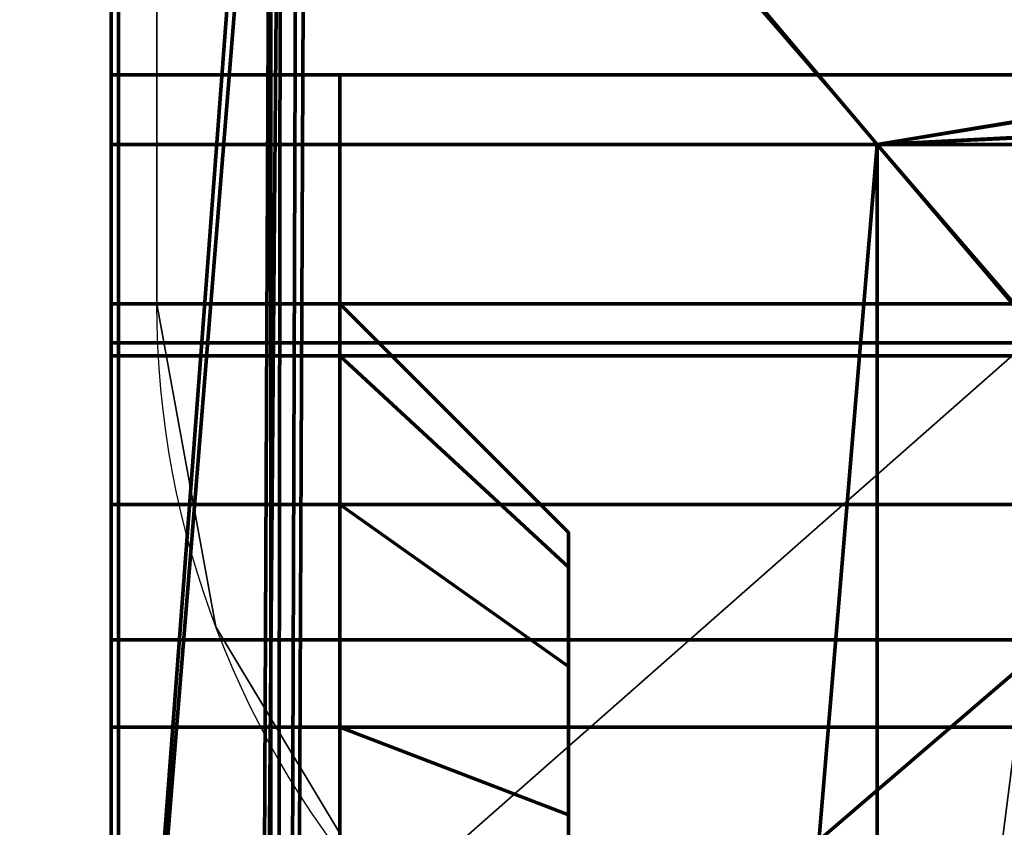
# Model space of a CAD drawing. Header units: millimetres. Extents: x -490 to 6690, y -115 to 132.
# Tile 441 of 656: x 2578.8 to 2580.95, y -8.89 to -7.13. Entities that reach past the tile are written whole.
import ezdxf

# ---------------------------------------------------------------- set-up
doc = ezdxf.new("R2010")
doc.units = ezdxf.units.MM
doc.layers.add('151', color=7, linetype='Continuous', true_color=0xffffff)

# ---------------------------------------------------------------- blocks, each defined once
blk = doc.blocks.new('UG_SURFACE_179')
at = {"layer": '151', "color": 46, "linetype": 'Continuous', "lineweight": 70}
for points in [[(2582.5, -7.25, 1159), (2582.5, -5.25, 1159), (2579, -5.25, 1159), (2579, -10.25, 1159)], [(2579, -10.25, 1021), (2579, -5.25, 1021), (2582.5, -5.25, 1021), (2582.5, -7.25, 1021)], [(2579, -5.25, 1139.5), (2579, -10.625, 1139.5), (2579, -7.75, 1140.4999), (2579, -7.25, 1140.4999)], [(2579, -10.625, 1149.5), (2579, -5.25, 1149.5), (2579, -7.25, 1148.5), (2579, -7.75, 1148.5)], [(2579, -5.25, 1129.5), (2579, -10.625, 1129.5), (2579, -7.75, 1130.5), (2579, -7.25, 1130.5)], [(2579, -10.625, 1139.5), (2579, -5.25, 1139.5), (2579, -7.25, 1138.5), (2579, -7.75, 1138.5)], [(2579, -5.25, 1119.5), (2579, -10.625, 1119.5), (2579, -7.75, 1120.5), (2579, -7.25, 1120.5)], [(2579, -10.625, 1129.5), (2579, -5.25, 1129.5), (2579, -7.25, 1128.5), (2579, -7.75, 1128.5)], [(2579, -7.75, 1061.5), (2579, -7.25, 1061.5), (2579, -5.25, 1060.5), (2579, -10.625, 1060.5)], [(2579, -10.625, 1070.5), (2579, -5.25, 1070.5), (2579, -7.25, 1069.5), (2579, -7.75, 1069.5)], [(2579, -7.75, 1051.5), (2579, -7.25, 1051.5), (2579, -5.25, 1050.5), (2579, -10.625, 1050.5)], [(2579, -10.625, 1060.5), (2579, -5.25, 1060.5), (2579, -7.25, 1059.5), (2579, -7.75, 1059.5)], [(2579, -7.75, 1041.5), (2579, -7.25, 1041.5), (2579, -5.25, 1040.5), (2579, -10.625, 1040.5)], [(2579, -10.625, 1050.5), (2579, -5.25, 1050.5), (2579, -7.25, 1049.5), (2579, -7.75, 1049.5)], [(2579, -7.75, 1031.5), (2579, -7.25, 1031.5), (2579, -5.25, 1030.5001), (2579, -10.625, 1030.5001)], [(2579, -10.625, 1040.5), (2579, -5.25, 1040.5), (2579, -7.25, 1039.5), (2579, -7.75, 1039.5)], [(2579, -10.625, 1081.75), (2579, -5.25, 1081.75), (2579, -8.4846, 1075.0978), (2579, -9.25, 1075.25)], [(2579, -5.25, 1070.5), (2579, -7.25, 1071.4999), (2579, -7.25, 1073.2501)], [(2579, -5.25, 1081.75), (2579, -7.8358, 1074.6642), (2579, -8.4846, 1075.0978)], [(2579, -7.25, 1073.2501), (2579, -7.4022, 1074.0154), (2579, -5.25, 1081.75), (2579, -5.25, 1070.5)], [(2579, -7.4022, 1074.0154), (2579, -7.8358, 1074.6642), (2579, -5.25, 1081.75)], [(2579, -5.25, 1070.5), (2579, -10.625, 1070.5), (2579, -7.75, 1071.4999), (2579, -7.25, 1071.4999)], [(2579, -5.25, 1030.5001), (2579, -5.25, 1021), (2579, -7.4022, 1026.9847), (2579, -7.25, 1027.75)], [(2579, -5.25, 1021), (2579, -7.8358, 1026.3358), (2579, -7.4022, 1026.9847)], [(2579, -9.25, 1025.75), (2579, -8.4846, 1025.9023), (2579, -5.25, 1021), (2579, -10.25, 1021)], [(2579, -8.4846, 1025.9023), (2579, -7.8358, 1026.3358), (2579, -5.25, 1021)], [(2579, -7.25, 1027.75), (2579, -7.25, 1029.5), (2579, -5.25, 1030.5001)], [(2579, -7.25, 1029.5), (2579, -7.75, 1029.5), (2579, -10.625, 1030.5001), (2579, -5.25, 1030.5001)], [(2579, -5.25, 1098.25), (2579, -5.25, 1081.75), (2579, -7.75, 1089.7501), (2579, -7.75, 1090.25)], [(2579, -5.25, 1098.25), (2579, -7.8642, 1090.824), (2579, -8.1893, 1091.3106)], [(2579, -5.25, 1081.75), (2579, -7.8642, 1089.1759), (2579, -7.75, 1089.7501)], [(2579, -7.75, 1090.25), (2579, -7.8642, 1090.824), (2579, -5.25, 1098.25)], [(2579, -5.25, 1081.75), (2579, -8.676, 1088.3641), (2579, -8.1893, 1088.6893)], [(2579, -10.625, 1098.25), (2579, -5.25, 1098.25), (2579, -8.676, 1091.6358), (2579, -9.25, 1091.75)], [(2579, -8.1893, 1088.6893), (2579, -7.8642, 1089.1759), (2579, -5.25, 1081.75)], [(2579, -8.1893, 1091.3106), (2579, -8.676, 1091.6358), (2579, -5.25, 1098.25)], [(2579, -9.25, 1088.25), (2579, -8.676, 1088.3641), (2579, -5.25, 1081.75), (2579, -10.625, 1081.75)], [(2579, -10.25, 1159), (2579, -5.25, 1159), (2579, -8.4846, 1154.0978), (2579, -9.25, 1154.25)], [(2579, -5.25, 1149.5), (2579, -7.25, 1150.5001), (2579, -7.25, 1152.2501)], [(2579, -5.25, 1159), (2579, -7.8358, 1153.6642), (2579, -8.4846, 1154.0978)], [(2579, -7.25, 1152.2501), (2579, -7.4022, 1153.0154), (2579, -5.25, 1159), (2579, -5.25, 1149.5)], [(2579, -7.4022, 1153.0154), (2579, -7.8358, 1153.6642), (2579, -5.25, 1159)], [(2579, -5.25, 1149.5), (2579, -10.625, 1149.5), (2579, -7.75, 1150.5001), (2579, -7.25, 1150.5001)], [(2579, -5.25, 1098.25), (2579, -7.25, 1106.75), (2579, -7.25, 1108.5)], [(2579, -5.25, 1098.25), (2579, -7.4022, 1105.9847), (2579, -7.25, 1106.75)], [(2579, -7.25, 1108.5), (2579, -7.25, 1110.5), (2579, -5.25, 1098.25)], [(2579, -5.25, 1098.25), (2579, -7.8358, 1105.3358), (2579, -7.4022, 1105.9847)], [(2579, -9.25, 1104.75), (2579, -8.4846, 1104.9023), (2579, -5.25, 1098.25), (2579, -10.625, 1098.25)], [(2579, -8.4846, 1104.9023), (2579, -7.8358, 1105.3358), (2579, -5.25, 1098.25)], [(2579, -10.625, 1119.5), (2579, -5.25, 1119.5), (2579, -7.25, 1118.5), (2579, -7.75, 1118.5)], [(2579, -7.25, 1110.5), (2579, -7.25, 1118.5), (2579, -5.25, 1119.5), (2579, -5.25, 1098.25)], [(2579, -7.25, 1031.5), (2579, -7.25, 1039.5), (2579, -5.25, 1040.5), (2579, -5.25, 1030.5001)], [(2579, -7.25, 1041.5), (2579, -7.25, 1049.5), (2579, -5.25, 1050.5), (2579, -5.25, 1040.5)], [(2579, -7.25, 1051.5), (2579, -7.25, 1059.5), (2579, -5.25, 1060.5), (2579, -5.25, 1050.5)], [(2579, -7.25, 1061.5), (2579, -7.25, 1069.5), (2579, -5.25, 1070.5), (2579, -5.25, 1060.5)], [(2579, -7.25, 1120.5), (2579, -7.25, 1128.5), (2579, -5.25, 1129.5), (2579, -5.25, 1119.5)], [(2579, -7.25, 1130.5), (2579, -7.25, 1138.5), (2579, -5.25, 1139.5), (2579, -5.25, 1129.5)], [(2579, -7.25, 1140.4999), (2579, -7.25, 1148.5), (2579, -5.25, 1149.5), (2579, -5.25, 1139.5)], [(2579.3493, -5.8323, 1169.338), (2579.0157, -5.343, 1167.5), (2579.0157, -10.25, 1167.5)], [(2579.0157, -5.343, 1167.5), (2582.5, -5.343, 1167.5), (2582.5, -7.25, 1167.5)], [(2582.5, -7.25, 1167.5), (2582.5, -10.25, 1167.5), (2579.0157, -10.25, 1167.5), (2579.0157, -5.343, 1167.5)], [(2579.0157, -5.343, 1012.5), (2579.0157, -10.25, 1012.5), (2582.5, -10.25, 1012.5), (2582.5, -7.25, 1012.5)], [(2582.5, -7.25, 1012.5), (2582.5, -5.343, 1012.5), (2579.0157, -5.343, 1012.5)], [(2579.0157, -10.25, 1012.5), (2579.0157, -5.343, 1012.5), (2579.3707, -5.8536, 1010.6663)], [(2579.0157, -10.25, 1167.5), (2579.3228, -11.75, 1169.25), (2579.3493, -5.8323, 1169.338)], [(2579.3493, -23.25, 1169.338), (2579.3493, -5.8323, 1169.338), (2579.3228, -11.75, 1169.25), (2579.3228, -21.25, 1169.25)], [(2579.4249, -5.9218, 1169.4839), (2579.3493, -5.8323, 1169.338), (2579.3493, -23.25, 1169.338)], [(2579.3707, -5.8536, 1010.6663), (2579.3228, -11.75, 1010.7501), (2579.0157, -10.25, 1012.5)], [(2579.3228, -11.75, 1010.7501), (2579.3707, -5.8536, 1010.6663), (2579.3493, -23.25, 1010.6621)], [(2579.3493, -23.25, 1010.6621), (2579.3707, -5.8536, 1010.6663), (2579.4063, -5.9047, 1010.4828)], [(2579.3493, -23.25, 1010.6621), (2579.4063, -5.9047, 1010.4828), (2580.6754, -7.4023, 1008.101)], [(2579.3493, -23.25, 1169.338), (2580.6754, -23.25, 1171.899), (2580.6754, -7.4023, 1171.899), (2579.4249, -5.9218, 1169.4839)], [(2585, -6.6992, 1009.0067), (2580.6754, -7.4023, 1008.101), (2579.4063, -5.9047, 1010.4828)], [(2579.4249, -5.9218, 1169.4839), (2580.6754, -7.4023, 1171.899), (2585, -6.6825, 1170.9683)], [(2580.6754, -7.4023, 1171.899), (2585, -7.1794, 1171.6383), (2585, -6.6825, 1170.9683)], [(2580.6754, -7.4023, 1008.101), (2585, -6.6992, 1009.0067), (2585, -7.2017, 1008.3346)], [(2585, -7.1794, 1171.6383), (2580.6754, -7.4023, 1171.899), (2581.007, -7.7875, 1172.1959)], [(2581.039, -7.8297, 1007.7995), (2580.6754, -7.4023, 1008.101), (2585, -7.2017, 1008.3346)], [(2579, -10.25, 1159), (2582.5, -10.25, 1159), (2585, -7.25, 1159), (2582.5, -7.25, 1159)], [(2582.5, -7.25, 1021), (2585, -7.25, 1021), (2582.5, -10.25, 1021), (2579, -10.25, 1021)], [(2585, -7.4022, 1153.0154), (2579, -7.4022, 1153.0154), (2579, -7.25, 1152.2501), (2585, -7.25, 1152.2501)], [(2585, -7.25, 1106.75), (2579, -7.25, 1106.75), (2579, -7.4022, 1105.9847), (2585, -7.4022, 1105.9847)], [(2585, -7.25, 1027.75), (2579, -7.25, 1027.75), (2579, -7.4022, 1026.9847), (2585, -7.4022, 1026.9847)], [(2585, -7.4022, 1074.0154), (2579, -7.4022, 1074.0154), (2579, -7.25, 1073.2501), (2585, -7.25, 1073.2501)], [(2579.5, -7.25, 1150.5001), (2579, -7.25, 1150.5001), (2579, -7.75, 1150.5001), (2579.5, -7.75, 1150.5001)], [(2579.5, -7.75, 1148.5), (2579, -7.75, 1148.5), (2579, -7.25, 1148.5), (2579.5, -7.25, 1148.5)], [(2579.5, -7.25, 1140.4999), (2579, -7.25, 1140.4999), (2579, -7.75, 1140.4999), (2579.5, -7.75, 1140.4999)], [(2579.5, -7.75, 1138.5), (2579, -7.75, 1138.5), (2579, -7.25, 1138.5), (2579.5, -7.25, 1138.5)], [(2579.5, -7.25, 1130.5), (2579, -7.25, 1130.5), (2579, -7.75, 1130.5), (2579.5, -7.75, 1130.5)], [(2579.5, -7.75, 1128.5), (2579, -7.75, 1128.5), (2579, -7.25, 1128.5), (2579.5, -7.25, 1128.5)], [(2579.5, -7.25, 1120.5), (2579, -7.25, 1120.5), (2579, -7.75, 1120.5), (2579.5, -7.75, 1120.5)], [(2579.5, -7.75, 1118.5), (2579, -7.75, 1118.5), (2579, -7.25, 1118.5), (2579.5, -7.25, 1118.5)], [(2579.5, -7.25, 1110.5), (2579, -7.25, 1110.5), (2579, -7.75, 1110.5), (2579.5, -7.75, 1110.5)], [(2579.5, -7.25, 1118.5), (2579, -7.25, 1118.5), (2579, -7.25, 1110.5), (2579.5, -7.25, 1110.5)], [(2579.5, -7.25, 1128.5), (2579, -7.25, 1128.5), (2579, -7.25, 1120.5), (2579.5, -7.25, 1120.5)], [(2579.5, -7.25, 1138.5), (2579, -7.25, 1138.5), (2579, -7.25, 1130.5), (2579.5, -7.25, 1130.5)], [(2579.5, -7.25, 1148.5), (2579, -7.25, 1148.5), (2579, -7.25, 1140.4999), (2579.5, -7.25, 1140.4999)], [(2585, -7.25, 1152.2501), (2579, -7.25, 1152.2501), (2579, -7.25, 1150.5001), (2579.5, -7.25, 1150.5001)], [(2579.5, -7.25, 1108.5), (2579, -7.25, 1108.5), (2579, -7.25, 1106.75), (2585, -7.25, 1106.75)], [(2579.5, -7.75, 1108.5), (2579, -7.75, 1108.5), (2579, -7.25, 1108.5), (2579.5, -7.25, 1108.5)], [(2579, -7.75, 1029.5), (2579, -7.25, 1029.5), (2579.5, -7.25, 1029.5), (2579.5, -7.75, 1029.5)], [(2579, -7.25, 1031.5), (2579, -7.75, 1031.5), (2579.5, -7.75, 1031.5), (2579.5, -7.25, 1031.5)], [(2579, -7.75, 1039.5), (2579, -7.25, 1039.5), (2579.5, -7.25, 1039.5), (2579.5, -7.75, 1039.5)], [(2579, -7.25, 1041.5), (2579, -7.75, 1041.5), (2579.5, -7.75, 1041.5), (2579.5, -7.25, 1041.5)], [(2579, -7.75, 1049.5), (2579, -7.25, 1049.5), (2579.5, -7.25, 1049.5), (2579.5, -7.75, 1049.5)], [(2579, -7.25, 1051.5), (2579, -7.75, 1051.5), (2579.5, -7.75, 1051.5), (2579.5, -7.25, 1051.5)], [(2579, -7.75, 1059.5), (2579, -7.25, 1059.5), (2579.5, -7.25, 1059.5), (2579.5, -7.75, 1059.5)], [(2579, -7.25, 1061.5), (2579, -7.75, 1061.5), (2579.5, -7.75, 1061.5), (2579.5, -7.25, 1061.5)], [(2579, -7.75, 1069.5), (2579, -7.25, 1069.5), (2579.5, -7.25, 1069.5), (2579.5, -7.75, 1069.5)], [(2579.5, -7.25, 1039.5), (2579, -7.25, 1039.5), (2579, -7.25, 1031.5), (2579.5, -7.25, 1031.5)], [(2579.5, -7.25, 1049.5), (2579, -7.25, 1049.5), (2579, -7.25, 1041.5), (2579.5, -7.25, 1041.5)], [(2579.5, -7.25, 1059.5), (2579, -7.25, 1059.5), (2579, -7.25, 1051.5), (2579.5, -7.25, 1051.5)], [(2579.5, -7.25, 1069.5), (2579, -7.25, 1069.5), (2579, -7.25, 1061.5), (2579.5, -7.25, 1061.5)], [(2585, -7.25, 1073.2501), (2579, -7.25, 1073.2501), (2579, -7.25, 1071.4999), (2579.5, -7.25, 1071.4999)], [(2579.5, -7.25, 1029.5), (2579, -7.25, 1029.5), (2579, -7.25, 1027.75), (2585, -7.25, 1027.75)], [(2579, -7.25, 1071.4999), (2579, -7.75, 1071.4999), (2579.5, -7.75, 1071.4999), (2579.5, -7.25, 1071.4999)], [(2579, -7.25, 1108.5), (2579, -7.75, 1110.5), (2579, -7.25, 1110.5)], [(2579, -7.75, 1110.5), (2579, -7.25, 1108.5), (2579, -7.75, 1108.5), (2579, -10.625, 1119.5)], [(2579.5, -7.75, 1150.5001), (2579.5, -7.75, 1148.5), (2579.5, -7.25, 1148.5), (2579.5, -7.25, 1150.5001)], [(2579.5, -7.25, 1138.5), (2579.5, -7.25, 1140.4999), (2579.5, -7.75, 1140.4999), (2579.5, -7.75, 1138.5)], [(2579.5, -7.25, 1128.5), (2579.5, -7.25, 1130.5), (2579.5, -7.75, 1130.5), (2579.5, -7.75, 1128.5)], [(2579.5, -7.25, 1118.5), (2579.5, -7.25, 1120.5), (2579.5, -7.75, 1120.5), (2579.5, -7.75, 1118.5)], [(2585, -7.25, 1106.75), (2579.5, -7.25, 1118.5), (2579.5, -7.25, 1110.5)], [(2585, -7.25, 1106.75), (2579.5, -7.25, 1128.5), (2579.5, -7.25, 1120.5)], [(2579.5, -7.25, 1120.5), (2579.5, -7.25, 1118.5), (2585, -7.25, 1106.75)], [(2585, -7.25, 1106.75), (2579.5, -7.25, 1138.5), (2579.5, -7.25, 1130.5)], [(2579.5, -7.25, 1130.5), (2579.5, -7.25, 1128.5), (2585, -7.25, 1106.75)], [(2585, -7.25, 1106.75), (2579.5, -7.25, 1148.5), (2579.5, -7.25, 1140.4999)], [(2579.5, -7.25, 1140.4999), (2579.5, -7.25, 1138.5), (2585, -7.25, 1106.75)], [(2585, -7.25, 1106.75), (2585, -7.25, 1152.2501), (2579.5, -7.25, 1150.5001), (2579.5, -7.25, 1148.5)], [(2579.5, -7.25, 1110.5), (2579.5, -7.25, 1108.5), (2585, -7.25, 1106.75)], [(2579.5, -7.25, 1108.5), (2579.5, -7.25, 1110.5), (2579.5, -7.75, 1110.5), (2579.5, -7.75, 1108.5)], [(2579.5, -7.75, 1029.5), (2579.5, -7.25, 1029.5), (2579.5, -7.25, 1031.5), (2579.5, -7.75, 1031.5)], [(2579.5, -7.75, 1039.5), (2579.5, -7.25, 1039.5), (2579.5, -7.25, 1041.5), (2579.5, -7.75, 1041.5)], [(2579.5, -7.75, 1049.5), (2579.5, -7.25, 1049.5), (2579.5, -7.25, 1051.5), (2579.5, -7.75, 1051.5)], [(2579.5, -7.75, 1059.5), (2579.5, -7.25, 1059.5), (2579.5, -7.25, 1061.5), (2579.5, -7.75, 1061.5)], [(2585, -7.25, 1027.75), (2579.5, -7.25, 1039.5), (2579.5, -7.25, 1031.5)], [(2585, -7.25, 1027.75), (2579.5, -7.25, 1049.5), (2579.5, -7.25, 1041.5)], [(2579.5, -7.25, 1041.5), (2579.5, -7.25, 1039.5), (2585, -7.25, 1027.75)], [(2585, -7.25, 1027.75), (2579.5, -7.25, 1059.5), (2579.5, -7.25, 1051.5)], [(2579.5, -7.25, 1051.5), (2579.5, -7.25, 1049.5), (2585, -7.25, 1027.75)], [(2585, -7.25, 1027.75), (2579.5, -7.25, 1069.5), (2579.5, -7.25, 1061.5)], [(2579.5, -7.25, 1061.5), (2579.5, -7.25, 1059.5), (2585, -7.25, 1027.75)], [(2585, -7.25, 1027.75), (2585, -7.25, 1073.2501), (2579.5, -7.25, 1071.4999), (2579.5, -7.25, 1069.5)], [(2579.5, -7.25, 1031.5), (2579.5, -7.25, 1029.5), (2585, -7.25, 1027.75)], [(2579.5, -7.25, 1071.4999), (2579.5, -7.75, 1071.4999), (2579.5, -7.75, 1069.5), (2579.5, -7.25, 1069.5)], [(2585, -7.8358, 1153.6642), (2579, -7.8358, 1153.6642), (2579, -7.4022, 1153.0154), (2585, -7.4022, 1153.0154)], [(2585, -7.4022, 1105.9847), (2579, -7.4022, 1105.9847), (2579, -7.8358, 1105.3358), (2585, -7.8358, 1105.3358)], [(2585, -7.4022, 1026.9847), (2579, -7.4022, 1026.9847), (2579, -7.8358, 1026.3358), (2585, -7.8358, 1026.3358)], [(2585, -7.8358, 1074.6642), (2579, -7.8358, 1074.6642), (2579, -7.4022, 1074.0154), (2585, -7.4022, 1074.0154)], [(2580.6754, -7.4023, 1008.101), (2580.6754, -23.25, 1008.101), (2579.3493, -23.25, 1010.6621)], [(2581.007, -7.7875, 1172.1959), (2580.6754, -7.4023, 1171.899), (2580.6754, -23.25, 1171.899)], [(2580.6754, -23.25, 1008.101), (2580.6754, -7.4023, 1008.101), (2581.039, -7.8297, 1007.7995)], [(2584.0001, -7.8642, 1090.824), (2579, -7.8642, 1090.824), (2579, -7.75, 1090.25), (2584.0001, -7.75, 1090.25)], [(2584.0001, -7.75, 1089.7501), (2584.0001, -7.75, 1090.25), (2579, -7.75, 1090.25), (2579, -7.75, 1089.7501)], [(2584.0001, -7.75, 1089.7501), (2579, -7.75, 1089.7501), (2579, -7.8642, 1089.1759), (2584.0001, -7.8642, 1089.1759)], [(2579.5, -7.75, 1152.2501), (2579, -7.75, 1152.2501), (2579, -7.8642, 1152.824), (2579.5, -7.8642, 1152.824)], [(2579.5, -7.75, 1152.2501), (2579.5, -7.75, 1150.5001), (2579, -7.75, 1150.5001), (2579, -7.75, 1152.2501)], [(2579.5, -7.75, 1148.5), (2579.5, -7.75, 1140.4999), (2579, -7.75, 1140.4999), (2579, -7.75, 1148.5)], [(2579.5, -7.75, 1138.5), (2579.5, -7.75, 1130.5), (2579, -7.75, 1130.5), (2579, -7.75, 1138.5)], [(2579.5, -7.75, 1128.5), (2579.5, -7.75, 1120.5), (2579, -7.75, 1120.5), (2579, -7.75, 1128.5)], [(2579.5, -7.75, 1118.5), (2579.5, -7.75, 1110.5), (2579, -7.75, 1110.5), (2579, -7.75, 1118.5)], [(2579.5, -7.75, 1108.5), (2579.5, -7.75, 1106.75), (2579, -7.75, 1106.75), (2579, -7.75, 1108.5)], [(2579.5, -7.8642, 1106.176), (2579, -7.8642, 1106.176), (2579, -7.75, 1106.75), (2579.5, -7.75, 1106.75)], [(2579.5, -7.8642, 1027.176), (2579, -7.8642, 1027.176), (2579, -7.75, 1027.75), (2579.5, -7.75, 1027.75)], [(2579.5, -7.75, 1029.5), (2579.5, -7.75, 1027.75), (2579, -7.75, 1027.75), (2579, -7.75, 1029.5)], [(2579.5, -7.75, 1039.5), (2579.5, -7.75, 1031.5), (2579, -7.75, 1031.5), (2579, -7.75, 1039.5)], [(2579.5, -7.75, 1049.5), (2579.5, -7.75, 1041.5), (2579, -7.75, 1041.5), (2579, -7.75, 1049.5)], [(2579.5, -7.75, 1059.5), (2579.5, -7.75, 1051.5), (2579, -7.75, 1051.5), (2579, -7.75, 1059.5)], [(2579.5, -7.75, 1069.5), (2579.5, -7.75, 1061.5), (2579, -7.75, 1061.5), (2579, -7.75, 1069.5)], [(2579.5, -7.75, 1073.2501), (2579.5, -7.75, 1071.4999), (2579, -7.75, 1071.4999), (2579, -7.75, 1073.2501)], [(2579.5, -7.75, 1073.2501), (2579, -7.75, 1073.2501), (2579, -7.8642, 1073.824), (2579.5, -7.8642, 1073.824)], [(2579, -10.625, 1139.5), (2579, -10.625, 1149.5), (2579, -7.75, 1148.5), (2579, -7.75, 1140.4999)], [(2579, -10.625, 1129.5), (2579, -10.625, 1139.5), (2579, -7.75, 1138.5), (2579, -7.75, 1130.5)], [(2579, -10.625, 1119.5), (2579, -10.625, 1129.5), (2579, -7.75, 1128.5), (2579, -7.75, 1120.5)], [(2579, -10.625, 1060.5), (2579, -10.625, 1070.5), (2579, -7.75, 1069.5), (2579, -7.75, 1061.5)], [(2579, -10.625, 1050.5), (2579, -10.625, 1060.5), (2579, -7.75, 1059.5), (2579, -7.75, 1051.5)], [(2579, -10.625, 1040.5), (2579, -10.625, 1050.5), (2579, -7.75, 1049.5), (2579, -7.75, 1041.5)], [(2579, -10.625, 1030.5001), (2579, -10.625, 1040.5), (2579, -7.75, 1039.5), (2579, -7.75, 1031.5)], [(2579, -8.1893, 1074.3107), (2579, -7.8642, 1073.824), (2579, -7.75, 1073.2501), (2579, -10.625, 1070.5)], [(2579, -7.75, 1073.2501), (2579, -7.75, 1071.4999), (2579, -10.625, 1070.5)], [(2579, -10.625, 1030.5001), (2579, -7.75, 1027.75), (2579, -7.8642, 1027.176), (2579, -8.1893, 1026.6893)], [(2579, -10.625, 1030.5001), (2579, -7.75, 1029.5), (2579, -7.75, 1027.75)], [(2579, -8.1893, 1153.3107), (2579, -7.8642, 1152.824), (2579, -7.75, 1152.2501), (2579, -10.625, 1149.5)], [(2579, -7.75, 1152.2501), (2579, -7.75, 1150.5001), (2579, -10.625, 1149.5)], [(2579, -9.25, 1105.25), (2579, -7.75, 1106.75), (2579, -7.8642, 1106.176), (2579, -8.1893, 1105.6893)], [(2579, -10.625, 1119.5), (2579, -7.75, 1118.5), (2579, -7.75, 1110.5)], [(2579, -9.25, 1105.25), (2579, -10.625, 1119.5), (2579, -7.75, 1108.5), (2579, -7.75, 1106.75)], [(2579.5, -7.75, 1152.2501), (2579.5, -7.8642, 1152.824), (2579.9999, -8.3261, 1152.6327), (2579.9999, -8.25, 1152.2501)], [(2579.9999, -8.25, 1152.2501), (2579.5, -7.75, 1148.5), (2579.5, -7.75, 1150.5001)], [(2579.9999, -8.25, 1152.2501), (2579.5, -7.75, 1140.4999), (2579.5, -7.75, 1148.5)], [(2579.9999, -8.25, 1152.2501), (2579.5, -7.75, 1138.5), (2579.5, -7.75, 1140.4999)], [(2579.9999, -8.25, 1152.2501), (2579.5, -7.75, 1130.5), (2579.5, -7.75, 1138.5)], [(2579.9999, -8.25, 1152.2501), (2579.9999, -8.25, 1106.75), (2579.5, -7.75, 1128.5), (2579.5, -7.75, 1130.5)], [(2579.9999, -8.25, 1106.75), (2579.5, -7.75, 1120.5), (2579.5, -7.75, 1128.5)], [(2579.9999, -8.25, 1106.75), (2579.5, -7.75, 1118.5), (2579.5, -7.75, 1120.5)], [(2579.9999, -8.25, 1106.75), (2579.5, -7.75, 1108.5), (2579.5, -7.75, 1110.5)], [(2579.5, -7.75, 1110.5), (2579.5, -7.75, 1118.5), (2579.9999, -8.25, 1106.75)], [(2579.9999, -8.25, 1106.75), (2579.5, -7.75, 1106.75), (2579.5, -7.75, 1108.5)], [(2579.5, -7.75, 1150.5001), (2579.5, -7.75, 1152.2501), (2579.9999, -8.25, 1152.2501)], [(2579.5, -7.8642, 1106.176), (2579.5, -7.75, 1106.75), (2579.9999, -8.25, 1106.75), (2579.9999, -8.3261, 1106.3673)], [(2579.5, -7.8642, 1027.176), (2579.5, -7.75, 1027.75), (2579.9999, -8.25, 1027.75), (2579.9999, -8.3261, 1027.3674)], [(2579.9999, -8.25, 1027.75), (2579.5, -7.75, 1039.5), (2579.5, -7.75, 1041.5)], [(2579.9999, -8.25, 1027.75), (2579.5, -7.75, 1029.5), (2579.5, -7.75, 1031.5)], [(2579.9999, -8.25, 1073.2501), (2579.5, -7.75, 1069.5), (2579.5, -7.75, 1071.4999)], [(2579.9999, -8.25, 1073.2501), (2579.5, -7.75, 1059.5), (2579.5, -7.75, 1061.5)], [(2579.9999, -8.25, 1073.2501), (2579.9999, -8.25, 1027.75), (2579.5, -7.75, 1049.5), (2579.5, -7.75, 1051.5)], [(2579.5, -7.75, 1031.5), (2579.5, -7.75, 1039.5), (2579.9999, -8.25, 1027.75)], [(2579.5, -7.75, 1061.5), (2579.5, -7.75, 1069.5), (2579.9999, -8.25, 1073.2501)], [(2579.5, -7.75, 1041.5), (2579.5, -7.75, 1049.5), (2579.9999, -8.25, 1027.75)], [(2579.5, -7.75, 1051.5), (2579.5, -7.75, 1059.5), (2579.9999, -8.25, 1073.2501)], [(2579.9999, -8.25, 1027.75), (2579.5, -7.75, 1027.75), (2579.5, -7.75, 1029.5)], [(2579.5, -7.75, 1071.4999), (2579.5, -7.75, 1073.2501), (2579.9999, -8.25, 1073.2501)], [(2579.5, -7.75, 1073.2501), (2579.5, -7.8642, 1073.824), (2579.9999, -8.3261, 1073.6327), (2579.9999, -8.25, 1073.2501)], [(2580.6754, -23.25, 1171.899), (2582.8235, -23.25, 1173.8234), (2582.8235, -9.8985, 1173.8234), (2581.007, -7.7875, 1172.1959)], [(2585, -8.4846, 1154.0978), (2579, -8.4846, 1154.0978), (2579, -7.8358, 1153.6642), (2585, -7.8358, 1153.6642)], [(2585, -7.8358, 1105.3358), (2579, -7.8358, 1105.3358), (2579, -8.4846, 1104.9023), (2585, -8.4846, 1104.9023)], [(2585, -7.8358, 1026.3358), (2579, -7.8358, 1026.3358), (2579, -8.4846, 1025.9023), (2585, -8.4846, 1025.9023)], [(2585, -8.4846, 1075.0978), (2579, -8.4846, 1075.0978), (2579, -7.8358, 1074.6642), (2585, -7.8358, 1074.6642)], [(2580.6754, -23.25, 1008.101), (2581.039, -7.8297, 1007.7995), (2582.8919, -10.0077, 1006.2629)], [(2584.0001, -8.1893, 1091.3106), (2579, -8.1893, 1091.3106), (2579, -7.8642, 1090.824), (2584.0001, -7.8642, 1090.824)], [(2584.0001, -7.8642, 1089.1759), (2579, -7.8642, 1089.1759), (2579, -8.1893, 1088.6893), (2584.0001, -8.1893, 1088.6893)], [(2579.5, -7.8642, 1152.824), (2579, -7.8642, 1152.824), (2579, -8.1893, 1153.3107), (2579.5, -8.1893, 1153.3107)], [(2579.5, -8.1893, 1105.6893), (2579, -8.1893, 1105.6893), (2579, -7.8642, 1106.176), (2579.5, -7.8642, 1106.176)], [(2579.5, -8.1893, 1026.6893), (2579, -8.1893, 1026.6893), (2579, -7.8642, 1027.176), (2579.5, -7.8642, 1027.176)], [(2579.5, -7.8642, 1073.824), (2579, -7.8642, 1073.824), (2579, -8.1893, 1074.3107), (2579.5, -8.1893, 1074.3107)], [(2579.5, -7.8642, 1152.824), (2579.5, -8.1893, 1153.3107), (2579.9999, -8.5429, 1152.9571), (2579.9999, -8.3261, 1152.6327)], [(2579.5, -8.1893, 1105.6893), (2579.5, -7.8642, 1106.176), (2579.9999, -8.3261, 1106.3673), (2579.9999, -8.5429, 1106.0429)], [(2579.5, -8.1893, 1026.6893), (2579.5, -7.8642, 1027.176), (2579.9999, -8.3261, 1027.3674), (2579.9999, -8.5429, 1027.0429)], [(2579.5, -7.8642, 1073.824), (2579.5, -8.1893, 1074.3107), (2579.9999, -8.5429, 1073.9571), (2579.9999, -8.3261, 1073.6327)], [(2584.0001, -8.676, 1091.6358), (2579, -8.676, 1091.6358), (2579, -8.1893, 1091.3106), (2584.0001, -8.1893, 1091.3106)], [(2584.0001, -8.1893, 1088.6893), (2579, -8.1893, 1088.6893), (2579, -8.676, 1088.3641), (2584.0001, -8.676, 1088.3641)], [(2579.5, -8.1893, 1153.3107), (2579, -8.1893, 1153.3107), (2579, -8.676, 1153.6359), (2579.5, -8.676, 1153.6359)], [(2579.5, -8.676, 1105.3642), (2579, -8.676, 1105.3642), (2579, -8.1893, 1105.6893), (2579.5, -8.1893, 1105.6893)], [(2579.5, -8.676, 1026.3642), (2579, -8.676, 1026.3642), (2579, -8.1893, 1026.6893), (2579.5, -8.1893, 1026.6893)], [(2579.5, -8.1893, 1074.3107), (2579, -8.1893, 1074.3107), (2579, -8.676, 1074.6359), (2579.5, -8.676, 1074.6359)], [(2579, -10.625, 1070.5), (2579, -9.25, 1074.7499), (2579, -8.676, 1074.6359), (2579, -8.1893, 1074.3107)], [(2579, -8.1893, 1026.6893), (2579, -8.676, 1026.3642), (2579, -9.25, 1026.25), (2579, -10.625, 1030.5001)], [(2579, -10.625, 1149.5), (2579, -9.25, 1153.7499), (2579, -8.676, 1153.6359), (2579, -8.1893, 1153.3107)], [(2579, -8.1893, 1105.6893), (2579, -8.676, 1105.3642), (2579, -9.25, 1105.25)], [(2579.5, -8.1893, 1153.3107), (2579.5, -8.676, 1153.6359), (2579.9999, -8.8673, 1153.1739), (2579.9999, -8.5429, 1152.9571)], [(2579.5, -8.676, 1105.3642), (2579.5, -8.1893, 1105.6893), (2579.9999, -8.5429, 1106.0429), (2579.9999, -8.8673, 1105.8261)], [(2579.5, -8.676, 1026.3642), (2579.5, -8.1893, 1026.6893), (2579.9999, -8.5429, 1027.0429), (2579.9999, -8.8673, 1026.8261)], [(2579.5, -8.1893, 1074.3107), (2579.5, -8.676, 1074.6359), (2579.9999, -8.8673, 1074.1739), (2579.9999, -8.5429, 1073.9571)], [(2579.9999, -8.25, 1106.75), (2579.9999, -9.25, 1105.75), (2579.9999, -8.8673, 1105.8261)], [(2579.9999, -8.25, 1152.2501), (2579.9999, -8.3261, 1152.6327), (2579.9999, -8.5429, 1152.9571), (2579.9999, -8.8673, 1153.1739)], [(2579.9999, -8.25, 1106.75), (2579.9999, -19.75, 1105.75), (2579.9999, -9.25, 1105.75)], [(2579.9999, -8.8673, 1153.1739), (2579.9999, -9.25, 1153.25), (2579.9999, -8.25, 1152.2501)], [(2579.9999, -8.8673, 1105.8261), (2579.9999, -8.5429, 1106.0429), (2579.9999, -8.3261, 1106.3673), (2579.9999, -8.25, 1106.75)], [(2579.9999, -8.25, 1106.75), (2579.9999, -8.25, 1152.2501), (2579.9999, -19.75, 1153.25), (2579.9999, -19.75, 1105.75)], [(2579.9999, -9.25, 1153.25), (2579.9999, -19.75, 1153.25), (2579.9999, -8.25, 1152.2501)], [(2579.9999, -8.25, 1073.2501), (2579.9999, -8.3261, 1073.6327), (2579.9999, -8.5429, 1073.9571), (2579.9999, -8.8673, 1074.1739)], [(2579.9999, -9.25, 1074.25), (2579.9999, -9.25, 1026.75), (2579.9999, -8.25, 1027.75), (2579.9999, -8.25, 1073.2501)], [(2579.9999, -8.5429, 1027.0429), (2579.9999, -8.3261, 1027.3674), (2579.9999, -8.25, 1027.75), (2579.9999, -9.25, 1026.75)], [(2579.9999, -8.8673, 1074.1739), (2579.9999, -9.25, 1074.25), (2579.9999, -8.25, 1073.2501)], [(2585, -9.25, 1154.25), (2579, -9.25, 1154.25), (2579, -8.4846, 1154.0978), (2585, -8.4846, 1154.0978)], [(2585, -8.4846, 1104.9023), (2579, -8.4846, 1104.9023), (2579, -9.25, 1104.75), (2585, -9.25, 1104.75)], [(2585, -8.4846, 1025.9023), (2579, -8.4846, 1025.9023), (2579, -9.25, 1025.75), (2585, -9.25, 1025.75)], [(2585, -9.25, 1075.25), (2579, -9.25, 1075.25), (2579, -8.4846, 1075.0978), (2585, -8.4846, 1075.0978)], [(2579.9999, -9.25, 1026.75), (2579.9999, -8.8673, 1026.8261), (2579.9999, -8.5429, 1027.0429)], [(2584.0001, -9.25, 1091.75), (2579, -9.25, 1091.75), (2579, -8.676, 1091.6358), (2584.0001, -8.676, 1091.6358)], [(2584.0001, -8.676, 1088.3641), (2579, -8.676, 1088.3641), (2579, -9.25, 1088.25), (2584.0001, -9.25, 1088.25)], [(2579.5, -8.676, 1153.6359), (2579, -8.676, 1153.6359), (2579, -9.25, 1153.7499), (2579.5, -9.25, 1153.7499)], [(2579.5, -9.25, 1105.25), (2579, -9.25, 1105.25), (2579, -8.676, 1105.3642), (2579.5, -8.676, 1105.3642)], [(2579.5, -9.25, 1026.25), (2579, -9.25, 1026.25), (2579, -8.676, 1026.3642), (2579.5, -8.676, 1026.3642)], [(2579.5, -8.676, 1074.6359), (2579, -8.676, 1074.6359), (2579, -9.25, 1074.7499), (2579.5, -9.25, 1074.7499)], [(2579.5, -8.676, 1153.6359), (2579.5, -9.25, 1153.7499), (2579.9999, -9.25, 1153.25), (2579.9999, -8.8673, 1153.1739)], [(2579.5, -9.25, 1105.25), (2579.5, -8.676, 1105.3642), (2579.9999, -8.8673, 1105.8261), (2579.9999, -9.25, 1105.75)], [(2579.5, -9.25, 1026.25), (2579.5, -8.676, 1026.3642), (2579.9999, -8.8673, 1026.8261), (2579.9999, -9.25, 1026.75)], [(2579.5, -8.676, 1074.6359), (2579.5, -9.25, 1074.7499), (2579.9999, -9.25, 1074.25), (2579.9999, -8.8673, 1074.1739)]]:
    blk.add_3dface(points, dxfattribs=at)
blk = doc.blocks.new('UG_SURFACE_186')
at = {"layer": '151', "color": 14, "linetype": 'Continuous', "lineweight": 35}
for points in [[(3493.2499, -22, 2100.25), (3493.2499, -6.25, 2100.25), (2506.7501, -6.25, 2100.25), (2506.7501, -22, 2100.25)], [(2511.75, -6.25, 2095.2499), (3488.25, -6.25, 2095.2499), (3488.25, -25, 2095.2499), (2511.75, -25, 2095.2499)]]:
    blk.add_3dface(points, dxfattribs=at)
blk = doc.blocks.new('UG_SURFACE_188')
at = {"layer": '151', "color": 7, "linetype": 'Continuous', "lineweight": 35}
for points in [[(3493.5, -22, 2100.5001), (3493.5, -6.25, 2100.5001), (2506.5, -6.25, 2100.5001), (2506.5, -22, 2100.5001)], [(2506.7501, -22, 2100.25), (2506.7501, -6.25, 2100.25), (3493.2499, -6.25, 2100.25), (3493.2499, -22, 2100.25)]]:
    blk.add_3dface(points, dxfattribs=at)
blk = doc.blocks.new('UG_SURFACE_194')
at = {"layer": '151', "color": 252, "linetype": 'Continuous', "lineweight": 35}
for points in [[(2579.0999, 7.25, 1158.9), (2579.0999, -7.75, 1158.9), (2579.0999, -7.75, 1167.1), (2579.0999, 7.25, 1167.1)], [(2581.1, -7.75, 1167.1), (2581.1, 7.25, 1167.1), (2579.0999, 7.25, 1167.1), (2579.0999, -7.75, 1167.1)], [(2579.0999, -7.75, 1158.9), (2579.0999, 7.25, 1158.9), (2581.1, 7.25, 1158.9), (2581.1, -7.75, 1158.9)], [(2579.2289, -8.4561, 1158.9), (2579.2289, -8.4561, 1167.1), (2579.0999, -7.75, 1167.1), (2579.0999, -7.75, 1158.9)], [(2579.0999, -7.75, 1167.1), (2579.2289, -8.4561, 1167.1), (2579.5987, -9.0712, 1167.1), (2581.1, -7.75, 1167.1)], [(2581.1, -7.75, 1158.9), (2579.5987, -9.0712, 1158.9), (2579.2289, -8.4561, 1158.9), (2579.0999, -7.75, 1158.9)], [(2581.1, -7.75, 1167.1), (2579.5987, -9.0712, 1167.1), (2580.1618, -9.5162, 1167.1), (2580.8456, -9.7338, 1167.1)], [(2580.8456, -9.7338, 1158.9), (2580.1618, -9.5162, 1158.9), (2579.5987, -9.0712, 1158.9), (2581.1, -7.75, 1158.9)], [(2583.2543, -8.0262, 1167.1), (2581.1, -7.75, 1167.1), (2580.8456, -9.7338, 1167.1), (2582.9999, -10.01, 1167.1)], [(2582.9999, -10.01, 1158.9), (2580.8456, -9.7338, 1158.9), (2581.1, -7.75, 1158.9), (2583.2543, -8.0262, 1158.9)], [(2579.5987, -9.0712, 1158.9), (2579.5987, -9.0712, 1167.1), (2579.2289, -8.4561, 1167.1), (2579.2289, -8.4561, 1158.9)]]:
    blk.add_3dface(points, dxfattribs=at)
blk = doc.blocks.new('UG_SURFACE_198')
at = {"layer": '151', "color": 252, "linetype": 'Continuous', "lineweight": 35}
for points in [[(2579.0999, 7.25, 1012.9), (2579.0999, -7.75, 1012.9), (2579.0999, -7.75, 1021.1), (2579.0999, 7.25, 1021.1)], [(2581.1, -7.75, 1021.1), (2581.1, 7.25, 1021.1), (2579.0999, 7.25, 1021.1), (2579.0999, -7.75, 1021.1)], [(2579.0999, -7.75, 1012.9), (2579.0999, 7.25, 1012.9), (2581.1, 7.25, 1012.9), (2581.1, -7.75, 1012.9)], [(2579.2289, -8.4561, 1012.9), (2579.2289, -8.4561, 1021.1), (2579.0999, -7.75, 1021.1), (2579.0999, -7.75, 1012.9)], [(2579.0999, -7.75, 1021.1), (2579.2289, -8.4561, 1021.1), (2579.5987, -9.0712, 1021.1), (2581.1, -7.75, 1021.1)], [(2581.1, -7.75, 1012.9), (2579.5987, -9.0712, 1012.9), (2579.2289, -8.4561, 1012.9), (2579.0999, -7.75, 1012.9)], [(2581.1, -7.75, 1021.1), (2579.5987, -9.0712, 1021.1), (2580.1618, -9.5162, 1021.1), (2580.8456, -9.7338, 1021.1)], [(2580.8456, -9.7338, 1012.9), (2580.1618, -9.5162, 1012.9), (2579.5987, -9.0712, 1012.9), (2581.1, -7.75, 1012.9)], [(2583.2543, -8.0262, 1021.1), (2581.1, -7.75, 1021.1), (2580.8456, -9.7338, 1021.1), (2582.9999, -10.01, 1021.1)], [(2582.9999, -10.01, 1012.9), (2580.8456, -9.7338, 1012.9), (2581.1, -7.75, 1012.9), (2583.2543, -8.0262, 1012.9)], [(2579.5987, -9.0712, 1012.9), (2579.5987, -9.0712, 1021.1), (2579.2289, -8.4561, 1021.1), (2579.2289, -8.4561, 1012.9)]]:
    blk.add_3dface(points, dxfattribs=at)
blk = doc.blocks.new('UG_SURFACE_211')
at = {"layer": '151', "color": 254, "linetype": 'Continuous', "lineweight": 35}
for points in [[(2582.5, 21, 2024.4999), (2576.75, 111.75, 2030.2501), (2576.75, -10, 2030.2501)], [(2576.75, -10, -8), (2576.75, 111.75, -8), (2582.5, 111.75, -8), (2582.5, 86, -8)], [(2576.75, -10, -8), (2582.5, 86, -8), (2582.5, 21, -8)], [(2576.75, -10, 2030.2501), (2580.4999, -10, 2026.5), (2582.5, -8, 2024.4999), (2582.5, 21, 2024.4999)], [(2582.5, 21, -8), (2582.5, -8, -8), (2580.4999, -10, -8), (2576.75, -10, -8)], [(2582.5, -8, 2024.4999), (2580.4999, -10, 2026.5), (2580.4999, -10, -8), (2582.5, -8, -8)]]:
    blk.add_3dface(points, dxfattribs=at)
blk = doc.blocks.new('UG_SURFACE_214')
at = {"layer": '151', "color": 254, "linetype": 'Continuous', "lineweight": 35}
for points in [[(3423.25, 111.75, 2030.2501), (2576.75, 111.75, 2030.2501), (2576.75, -10, 2030.2501), (3423.25, -10, 2030.2501)], [(2576.75, -10, 2030.2501), (2576.75, 111.75, 2030.2501), (2582.5, 21, 2024.4999)], [(2582.5, 21, 2024.4999), (2582.5, -8, 2024.4999), (2580.4999, -10, 2026.5), (2576.75, -10, 2030.2501)], [(3417.5, -8, 2024.4999), (3419.5001, -10, 2026.5), (2580.4999, -10, 2026.5), (2582.5, -8, 2024.4999)]]:
    blk.add_3dface(points, dxfattribs=at)

msp = doc.modelspace()

# ---------------------------------------------------------------- linework, layer by layer
at = {"layer": '151', "color": 253, "linetype": 'Continuous', "lineweight": -3}
for p, q in [((2579.1, -7.75, 1158.9), (2579.1, 7.25, 1158.9)), ((2579.1, -7.75, 1167.1), (2579.1, 7.25, 1167.1)), ((2579.1, -7.75, 1012.9), (2579.1, 7.25, 1012.9)), ((2579.1, -7.75, 1021.1), (2579.1, 7.25, 1021.1)), ((2579, -10.25, 1159), (2579, -5.25, 1159)), ((2579, -10.25, 1021), (2579, -5.25, 1021)), ((2579.0156, -5.343, 1012.5), (2579.0156, -10.25, 1012.5)), ((2579.0156, -5.343, 1167.5), (2579.0156, -10.25, 1167.5)), ((2579, -7.25, 1031.5), (2579, -7.25, 1039.5)), ((2579, -7.25, 1027.75), (2579, -7.25, 1029.5)), ((2579, -7.25, 1110.5), (2579, -7.25, 1118.5)), ((2579, -7.25, 1130.5), (2579, -7.25, 1138.5)), ((2579, -7.25, 1128.5), (2579, -7.75, 1128.5)), ((2579, -7.25, 1108.5), (2579.5, -7.25, 1108.5)), ((2579, -7.25, 1150.5), (2579, -7.25, 1152.25)), ((2585, -7.25, 1106.75), (2579, -7.25, 1106.75)), ((2579, -7.75, 1110.5), (2579, -7.25, 1110.5)), ((2579, -7.25, 1061.5), (2579, -7.25, 1069.5)), ((2579, -7.75, 1140.5), (2579, -7.25, 1140.5)), ((2579, -7.25, 1120.5), (2579.5, -7.25, 1120.5)), ((2579, -7.25, 1150.5), (2579.5, -7.25, 1150.5)), ((2579, -7.25, 1108.5), (2579, -7.75, 1108.5)), ((2579, -7.25, 1041.5), (2579.5, -7.25, 1041.5)), ((2579, -7.25, 1059.5), (2579.5, -7.25, 1059.5)), ((2579, -7.25, 1049.5), (2579.5, -7.25, 1049.5)), ((2579, -7.25, 1051.5), (2579.5, -7.25, 1051.5)), ((2579, -7.25, 1148.5), (2579, -7.75, 1148.5)), ((2579, -7.25, 1138.5), (2579.5, -7.25, 1138.5)), ((2579, -7.25, 1118.5), (2579, -7.75, 1118.5)), ((2579, -7.25, 1106.75), (2579, -7.25, 1108.5)), ((2579, -7.25, 1148.5), (2579.5, -7.25, 1148.5)), ((2579, -7.25, 1071.5), (2579.5, -7.25, 1071.5)), ((2579, -7.25, 1059.5), (2579, -7.75, 1059.5)), ((2579, -7.25, 1029.5), (2579.5, -7.25, 1029.5)), ((2579, -7.75, 1071.5), (2579, -7.25, 1071.5)), ((2579, -7.25, 1069.5), (2579.5, -7.25, 1069.5)), ((2579, -7.25, 1140.5), (2579.5, -7.25, 1140.5)), ((2579, -7.25, 1120.5), (2579, -7.25, 1128.5)), ((2579, -7.25, 1110.5), (2579.5, -7.25, 1110.5)), ((2579, -7.25, 1069.5), (2579, -7.75, 1069.5)), ((2579, -7.25, 1049.5), (2579, -7.75, 1049.5)), ((2579, -7.25, 1039.5), (2579, -7.75, 1039.5)), ((2579, -7.75, 1120.5), (2579, -7.25, 1120.5)), ((2579, -7.75, 1061.5), (2579, -7.25, 1061.5)), ((2585, -7.25, 1073.25), (2579, -7.25, 1073.25)), ((2579, -7.25, 1031.5), (2579.5, -7.25, 1031.5)), ((2579, -7.75, 1130.5), (2579, -7.25, 1130.5)), ((2579, -7.25, 1128.5), (2579.5, -7.25, 1128.5)), ((2579, -7.75, 1041.5), (2579, -7.25, 1041.5)), ((2585, -7.25, 1152.25), (2579, -7.25, 1152.25)), ((2579, -7.25, 1041.5), (2579, -7.25, 1049.5)), ((2579, -7.25, 1140.5), (2579, -7.25, 1148.5)), ((2579, -7.25, 1138.5), (2579, -7.75, 1138.5)), ((2579, -7.25, 1071.5), (2579, -7.25, 1073.25)), ((2579, -7.25, 1029.5), (2579, -7.75, 1029.5)), ((2585, -7.25, 1027.75), (2579, -7.25, 1027.75)), ((2579, -7.75, 1031.5), (2579, -7.25, 1031.5)), ((2579, -7.25, 1039.5), (2579.5, -7.25, 1039.5)), ((2579, -7.25, 1061.5), (2579.5, -7.25, 1061.5)), ((2579, -7.25, 1130.5), (2579.5, -7.25, 1130.5)), ((2579, -7.25, 1118.5), (2579.5, -7.25, 1118.5)), ((2579, -7.75, 1150.5), (2579, -7.25, 1150.5)), ((2579, -7.75, 1051.5), (2579, -7.25, 1051.5)), ((2579, -7.25, 1051.5), (2579, -7.25, 1059.5)), ((2579.5, -7.75, 1039.5), (2579.5, -7.25, 1039.5)), ((2579.5, -7.25, 1051.5), (2579.5, -7.75, 1051.5)), ((2579.5, -7.75, 1140.5), (2579.5, -7.25, 1140.5)), ((2579.5, -7.25, 1148.5), (2579.5, -7.25, 1150.5)), ((2579.5, -7.25, 1108.5), (2579.5, -7.25, 1110.5)), ((2579.5, -7.25, 1118.5), (2579.5, -7.75, 1118.5)), ((2579.5, -7.25, 1138.5), (2579.5, -7.75, 1138.5)), ((2579.5, -7.25, 1128.5), (2579.5, -7.25, 1130.5)), ((2579.5, -7.75, 1130.5), (2579.5, -7.25, 1130.5)), ((2579.5, -7.75, 1049.5), (2579.5, -7.25, 1049.5)), ((2579.5, -7.75, 1059.5), (2579.5, -7.25, 1059.5)), ((2579.5, -7.25, 1031.5), (2579.5, -7.75, 1031.5)), ((2579.5, -7.25, 1041.5), (2579.5, -7.25, 1039.5)), ((2579.5, -7.25, 1051.5), (2579.5, -7.25, 1049.5)), ((2579.5, -7.75, 1120.5), (2579.5, -7.25, 1120.5)), ((2579.5, -7.75, 1150.5), (2579.5, -7.25, 1150.5)), ((2579.5, -7.25, 1108.5), (2579.5, -7.75, 1108.5)), ((2579.5, -7.25, 1138.5), (2579.5, -7.25, 1140.5)), ((2579.5, -7.25, 1061.5), (2579.5, -7.25, 1059.5)), ((2579.5, -7.25, 1071.5), (2579.5, -7.25, 1069.5)), ((2579.5, -7.25, 1148.5), (2579.5, -7.75, 1148.5)), ((2579.5, -7.25, 1061.5), (2579.5, -7.75, 1061.5)), ((2579.5, -7.25, 1071.5), (2579.5, -7.75, 1071.5)), ((2579.5, -7.25, 1118.5), (2579.5, -7.25, 1120.5)), ((2579.5, -7.25, 1031.5), (2579.5, -7.25, 1029.5)), ((2579.5, -7.75, 1110.5), (2579.5, -7.25, 1110.5)), ((2579.5, -7.75, 1029.5), (2579.5, -7.25, 1029.5)), ((2579.5, -7.25, 1041.5), (2579.5, -7.75, 1041.5)), ((2579.5, -7.25, 1128.5), (2579.5, -7.75, 1128.5)), ((2579.5, -7.75, 1069.5), (2579.5, -7.25, 1069.5)), ((2579.5, -7.75, 1027.75), (2579, -7.75, 1027.75)), ((2579, -7.75, 1140.5), (2579.5, -7.75, 1140.5)), ((2579, -7.75, 1138.5), (2579.5, -7.75, 1138.5)), ((2579, -7.75, 1138.5), (2579, -7.75, 1130.5)), ((2579, -7.75, 1110.5), (2579.5, -7.75, 1110.5)), ((2579, -7.75, 1071.5), (2579.5, -7.75, 1071.5)), ((2579, -7.75, 1049.5), (2579, -7.75, 1041.5)), ((2584, -7.75, 1090.25), (2579, -7.75, 1090.25)), ((2579.5, -7.75, 1106.75), (2579, -7.75, 1106.75)), ((2579, -7.75, 1069.5), (2579, -7.75, 1061.5)), ((2579, -7.75, 1069.5), (2579.5, -7.75, 1069.5)), ((2579, -7.75, 1128.5), (2579.5, -7.75, 1128.5)), ((2579, -7.75, 1128.5), (2579, -7.75, 1120.5)), ((2579, -7.75, 1152.25), (2579, -7.75, 1150.5)), ((2579, -7.75, 1049.5), (2579.5, -7.75, 1049.5)), ((2579, -7.75, 1051.5), (2579.5, -7.75, 1051.5)), ((2579, -7.75, 1090.25), (2579, -7.75, 1089.75)), ((2579, -7.75, 1130.5), (2579.5, -7.75, 1130.5)), ((2579, -7.75, 1108.5), (2579, -7.75, 1106.75)), ((2579, -7.75, 1061.5), (2579.5, -7.75, 1061.5)), ((2579, -7.75, 1039.5), (2579, -7.75, 1031.5)), ((2579.5, -7.75, 1073.25), (2579, -7.75, 1073.25)), ((2579, -7.75, 1029.5), (2579, -7.75, 1027.75)), ((2579, -7.75, 1108.5), (2579.5, -7.75, 1108.5)), ((2579, -7.75, 1041.5), (2579.5, -7.75, 1041.5)), ((2584, -7.75, 1089.75), (2579, -7.75, 1089.75)), ((2579, -7.75, 1148.5), (2579.5, -7.75, 1148.5)), ((2579, -7.75, 1148.5), (2579, -7.75, 1140.5)), ((2579, -7.75, 1118.5), (2579.5, -7.75, 1118.5)), ((2579, -7.75, 1118.5), (2579, -7.75, 1110.5)), ((2579, -7.75, 1039.5), (2579.5, -7.75, 1039.5)), ((2579, -7.75, 1073.25), (2579, -7.75, 1071.5)), ((2579, -7.75, 1031.5), (2579.5, -7.75, 1031.5)), ((2579, -7.75, 1029.5), (2579.5, -7.75, 1029.5)), ((2579, -7.75, 1059.5), (2579.5, -7.75, 1059.5)), ((2579, -7.75, 1120.5), (2579.5, -7.75, 1120.5)), ((2579, -7.75, 1150.5), (2579.5, -7.75, 1150.5)), ((2579, -7.75, 1059.5), (2579, -7.75, 1051.5)), ((2579.5, -7.75, 1152.25), (2579, -7.75, 1152.25)), ((2579.1, -7.75, 1167.1), (2579.1, -7.75, 1158.9)), ((2579.1, -7.75, 1021.1), (2579.1, -7.75, 1012.9)), ((2579.5, -7.75, 1069.5), (2579.5, -7.75, 1061.5)), ((2579.5, -7.75, 1148.5), (2579.5, -7.75, 1140.5)), ((2580, -8.25, 1027.75), (2579.5, -7.75, 1027.75)), ((2579.5, -7.75, 1110.5), (2579.5, -7.75, 1108.5)), ((2579.5, -7.75, 1071.5), (2579.5, -7.75, 1069.5)), ((2580, -8.25, 1073.25), (2579.5, -7.75, 1073.25)), ((2579.5, -7.75, 1029.5), (2579.5, -7.75, 1027.75)), ((2579.5, -7.75, 1140.5), (2579.5, -7.75, 1138.5)), ((2580, -8.25, 1152.25), (2579.5, -7.75, 1152.25)), ((2579.5, -7.75, 1150.5), (2579.5, -7.75, 1148.5)), ((2579.5, -7.75, 1152.25), (2579.5, -7.75, 1150.5)), ((2580, -8.25, 1106.75), (2579.5, -7.75, 1106.75)), ((2579.5, -7.75, 1051.5), (2579.5, -7.75, 1049.5)), ((2579.5, -7.75, 1128.5), (2579.5, -7.75, 1120.5)), ((2579.5, -7.75, 1108.5), (2579.5, -7.75, 1106.75)), ((2579.5, -7.75, 1061.5), (2579.5, -7.75, 1059.5)), ((2579.5, -7.75, 1041.5), (2579.5, -7.75, 1039.5)), ((2579.5, -7.75, 1138.5), (2579.5, -7.75, 1130.5)), ((2579.5, -7.75, 1031.5), (2579.5, -7.75, 1029.5)), ((2579.5, -7.75, 1073.25), (2579.5, -7.75, 1071.5)), ((2579.5, -7.75, 1039.5), (2579.5, -7.75, 1031.5)), ((2579.5, -7.75, 1130.5), (2579.5, -7.75, 1128.5)), ((2579.5, -7.75, 1049.5), (2579.5, -7.75, 1041.5)), ((2579.5, -7.75, 1118.5), (2579.5, -7.75, 1110.5)), ((2579.5, -7.75, 1059.5), (2579.5, -7.75, 1051.5)), ((2579.5, -7.75, 1120.5), (2579.5, -7.75, 1118.5)), ((2580, -8.25, 1106.75), (2580, -8.25, 1152.25)), ((2580, -8.25, 1027.75), (2580, -8.25, 1073.25))]:
    msp.add_line(p, q, dxfattribs=at)
at = {"layer": '151', "color": 253, "linetype": 'Continuous', "lineweight": -3, "extrusion": (1, 0, 0)}
for centre, radius, start, end in [((-9.25, 1152.25, 2579), 2, 0, 90), ((-9.25, 1027.75, 2579), 2, 270, 0), ((-9.25, 1073.25, 2579), 2, 0, 90), ((-9.25, 1106.75, 2579), 2, 270, 0), ((-9.25, 1073.25, 2580), 1, 0, 90), ((-9.25, 1106.75, 2580), 1, 270, 0), ((-9.25, 1027.75, 2580), 1, 270, 0), ((-9.25, 1152.25, 2580), 1, 0, 90)]:
    msp.add_arc(centre, radius, start, end, dxfattribs=at)
at = {"layer": '151', "color": 253, "linetype": 'Continuous', "lineweight": -3, "extrusion": (-1, 0, 0)}
for centre, start, end in [((9.25, 1089.75, -2579), 180, 270), ((9.25, 1106.75, -2579), 180, 270), ((9.25, 1027.75, -2579), 180, 270), ((9.25, 1152.25, -2579), 90, 180), ((9.25, 1073.25, -2579), 90, 180), ((9.25, 1090.25, -2579), 90, 180), ((9.25, 1152.25, -2579.5), 90, 180), ((9.25, 1106.75, -2579.5), 180, 270)]:
    msp.add_arc(centre, 1.5, start, end, dxfattribs=at)
at = {"layer": '151', "color": 253, "linetype": 'Continuous', "lineweight": -3, "extrusion": (0, 0, -1)}
for centre in [(-2581.1, -7.75, -1158.9), (-2581.1, -7.75, -1167.1), (-2581.1, -7.75, -1021.1), (-2581.1, -7.75, -1012.9)]:
    msp.add_arc(centre, 2, 277.3058, 0, dxfattribs=at)
at = {"layer": '151', "color": 253, "linetype": 'Continuous', "lineweight": -3, "extrusion": (-1, -1.17553e-16, 0)}
for centre, start, end in [((9.25, 1073.25, -2579.5), 90, 180), ((9.25, 1027.75, -2579.5), 180, 270)]:
    msp.add_arc(centre, 1.5, start, end, dxfattribs=at)
at = {"layer": '151', "color": 253, "linetype": 'Continuous', "lineweight": -3}
for points, knots in [([(2579.0156, -5.343, 1012.5), (2579.0862, -5.5111, 1011.3728), (2579.3989, -5.909, 1010.3087), (2580.306, -6.9829, 1008.5044), (2580.89, -7.6469, 1007.7623), (2582.1674, -9.1172, 1006.5647), (2582.8597, -9.9116, 1006.1147), (2583.8608, -11.2008, 1005.6323), (2584.1948, -11.6519, 1005.502), (2584.7627, -12.6303, 1005.3134), (2585, -13.1689, 1005.254), (2585, -13.75, 1005.254)], [0, 0, 0, 0, 0.25, 0.25, 0.5, 0.5, 0.75, 0.75, 0.875, 0.875, 1, 1, 1, 1]), ([(2585, -13.75, 1174.746), (2585, -13.1676, 1174.746), (2584.7606, -12.6266, 1174.6859), (2584.1963, -11.6546, 1174.4985), (2583.8618, -11.2021, 1174.3682), (2582.8566, -9.9077, 1173.8837), (2582.1696, -9.1197, 1173.4373), (2580.8879, -7.6446, 1172.2358), (2580.306, -6.9828, 1171.4955), (2579.3989, -5.9089, 1169.6912), (2579.0863, -5.5113, 1168.6283), (2579.0156, -5.343, 1167.5)], [0, 0, 0, 0, 0.125, 0.125, 0.25, 0.25, 0.5, 0.5, 0.75, 0.75, 1, 1, 1, 1])]:
    msp.add_open_spline(points, degree=3, knots=knots, dxfattribs=at)

# ---------------------------------------------------------------- block references
for name in ['UG_SURFACE_211', 'UG_SURFACE_214', 'UG_SURFACE_194', 'UG_SURFACE_198', 'UG_SURFACE_188', 'UG_SURFACE_179', 'UG_SURFACE_186']:
    msp.add_blockref(name, (0, 0), dxfattribs=at)

doc.saveas('drawing.dxf')
